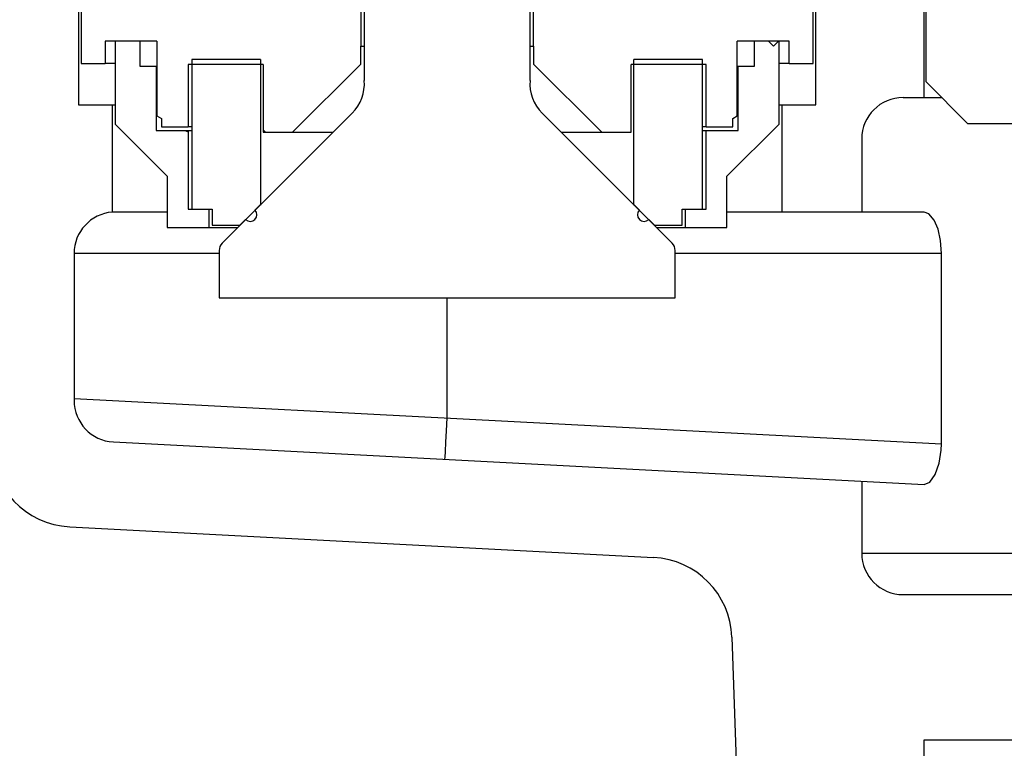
# Model space of a CAD drawing. Extents: x -169 to 2224, y 0 to 2796.
# Tile 266 of 530: x 1601.66 to 1604.63, y 969.76 to 971.96. Entities that reach past the tile are written whole.
import ezdxf

# ---------------------------------------------------------------- set-up
doc = ezdxf.new("R2010")
doc.units = 0
doc.header["$MEASUREMENT"] = 0
doc.header["$PDSIZE"] = 1
doc.layers.get('DEFPOINTS').update_dxf_attribs({"linetype": 'CONTINUOUS'})
doc.layers.add('DIM', color=3, linetype='CONTINUOUS')
doc.layers.add('SPILL-BUCKET', color=1, linetype='CONTINUOUS')
doc.styles.add('SIMPLEX', font='simplex')
doc.dimstyles.new('DIM64', dxfattribs={"dimscale": 64, "dimtxt": 0.09375, "dimasz": 0.09375, "dimexe": 0.0625, "dimexo": 0.0625, "dimgap": 0.046875, "dimtad": 1, "dimdec": 4, "dimzin": 3, "dimdsep": 46, "dimlunit": 4, "dimtxsty": 'SIMPLEX', "dimcen": 0, "dimclrd": 256, "dimclre": 256, "dimclrt": 256, "dimadec": 0, "dimazin": 0, "dimtfac": 1, "dimtdec": 4, "dimtmove": 0, "dimatfit": 3, "dimfxl": 1, "dimfrac": 2, "dimtolj": 1, "dimtzin": 0, "dimarcsym": 0})

# ---------------------------------------------------------------- blocks, each defined once
blk = doc.blocks.new('*D48')
at = {"layer": 'DEFPOINTS', "color": 0, "transparency": 16777216}
for p in [(2031.7725, 978.296), (1368.5472, 978.0147), (2031.7725, 700.5233)]:
    blk.add_point(p, dxfattribs=at)
at = {"layer": 'DIM', "lineweight": -2, "transparency": 16777216}
for p, q in [((2031.7725, 974.296), (2031.7725, 696.5233)), ((1368.5472, 974.0147), (1368.5472, 696.5233)), ((1374.5472, 700.5233), (2025.7725, 700.5233))]:
    blk.add_line(p, q, dxfattribs=at)
at = {"layer": 'DIM', "transparency": 16777216}
for points in [[(1374.5472, 701.5233), (1374.5472, 699.5233), (1368.5472, 700.5233)], [(2025.7725, 701.5233), (2025.7725, 699.5233), (2031.7725, 700.5233)]]:
    blk.add_solid(points, dxfattribs=at)
at = {"layer": 'DIM', "transparency": 16777216, "insert": (1700.1599, 708.0947), "char_height": 6, "attachment_point": 5, "style": 'SIMPLEX'}
blk.add_mtext('\\A1;55\'-3 1/4" (F.V. TANK SLAB)', dxfattribs=at)

msp = doc.modelspace()

# ---------------------------------------------------------------- linework, layer by layer
at = {"layer": 'SPILL-BUCKET', "color": 7, "linetype": 'Continuous'}
for p, q in [((1602.69982, 973.28267), (1602.69982, 971.7722)), ((1603.19948, 971.7722), (1603.19948, 973.28267)), ((1602.66366, 971.67358), (1602.27177, 971.28169)), ((1603.62753, 971.28169), (1603.23564, 971.67358)), ((1602.26262, 971.25961), (1602.26262, 971.1164)), ((1603.63668, 971.1164), (1603.63668, 971.25961)), ((1602.26262, 971.1164), (1603.63668, 971.1164))]:
    msp.add_line(p, q, dxfattribs=at)
at = {"layer": 'SPILL-BUCKET', "linetype": 'Continuous'}
for p, q in [((1604.38617, 972.51953), (1604.38617, 971.72083)), ((1604.39266, 971.7678), (1604.39266, 972.08009)), ((1601.83891, 972.01129), (1601.83891, 971.699)), ((1604.06039, 971.699), (1604.06039, 972.01129)), ((1604.39266, 971.7678), (1604.51758, 971.64289)), ((1604.32371, 971.72083), (1604.38617, 971.72083)), ((1604.38617, 971.72083), (1604.39213, 971.72083)), ((1604.39213, 971.72083), (1604.41, 971.72083)), ((1604.41, 971.72083), (1604.43968, 971.72083)), ((1601.83891, 971.699), (1601.94034, 971.699)), ((1601.94034, 971.699), (1601.94259, 971.699)), ((1601.94034, 971.699), (1601.94034, 971.37525)), ((1601.94259, 971.699), (1601.94934, 971.699)), ((1603.94998, 971.699), (1603.95671, 971.699)), ((1603.95671, 971.699), (1603.95896, 971.699)), ((1603.95896, 971.37566), (1603.95896, 971.699)), ((1603.95896, 971.699), (1604.06039, 971.699)), ((1604.51758, 971.64289), (1604.68887, 971.64289)), ((1604.1988, 971.59592), (1604.1988, 971.37566)), ((1601.94717, 971.37525), (1601.94034, 971.37525)), ((1601.96756, 971.37525), (1601.94717, 971.37525)), ((1602.00124, 971.37525), (1601.96756, 971.37525)), ((1602.04775, 971.37525), (1602.00124, 971.37525)), ((1604.38693, 971.37566), (1603.79285, 971.37566)), ((1604.4016, 971.37011), (1604.38693, 971.37566)), ((1604.41698, 971.35153), (1604.4016, 971.37011)), ((1604.42882, 971.32382), (1604.41698, 971.35153)), ((1604.43652, 971.28949), (1604.42882, 971.32382)), ((1604.43927, 971.25074), (1604.43652, 971.28949)), ((1602.26262, 971.25074), (1601.82542, 971.25074)), ((1601.82542, 971.25074), (1601.82542, 970.80716)), ((1604.43927, 971.25074), (1603.63669, 971.25074)), ((1604.43927, 970.67672), (1604.43927, 971.25074)), ((1602.94965, 970.75479), (1602.94965, 971.11639)), ((1601.82542, 970.81371), (1604.43927, 970.67672)), ((1602.94763, 970.71625), (1602.94965, 970.75479)), ((1602.94581, 970.68147), (1602.94763, 970.71625)), ((1601.9438, 970.68242), (1604.38693, 970.55438)), ((1602.94436, 970.65387), (1602.94581, 970.68147)), ((1604.4386, 970.65746), (1604.43927, 970.67672)), ((1602.94343, 970.63616), (1602.94436, 970.65387)), ((1604.43273, 970.61815), (1604.4386, 970.65746)), ((1602.94311, 970.63005), (1602.94343, 970.63616)), ((1604.42071, 970.58382), (1604.43273, 970.61815)), ((1604.40444, 970.56138), (1604.42071, 970.58382)), ((1604.1988, 970.56424), (1604.1988, 970.34677)), ((1604.38693, 970.55438), (1604.40444, 970.56138)), ((1604.1988, 970.34677), (1605.47554, 970.34677)), ((1604.32371, 970.22186), (1605.72689, 970.22186))]:
    msp.add_line(p, q, dxfattribs=at)
at = {"layer": 'SPILL-BUCKET', "color": 1, "linetype": 'Continuous'}
for p, q in [((1602.68983, 972.32057), (1602.68983, 971.87588)), ((1603.20947, 971.87588), (1603.20947, 972.32057)), ((1601.84665, 972.00579), (1601.84665, 971.82391)), ((1604.05265, 971.82391), (1604.05265, 972.00579)), ((1601.91911, 971.89087), (1601.91911, 971.82391)), ((1601.95108, 971.89087), (1601.91911, 971.89087)), ((1602.02328, 971.89087), (1601.94933, 971.89087)), ((1601.94933, 971.89087), (1601.94933, 971.64104)), ((1602.07525, 971.89087), (1601.98106, 971.89087)), ((1602.02328, 971.89087), (1602.02328, 971.81592)), ((1602.07525, 971.89087), (1602.07525, 971.6661)), ((1603.91824, 971.89087), (1603.82405, 971.89087)), ((1603.82405, 971.6661), (1603.82405, 971.89087)), ((1603.87602, 971.81592), (1603.87602, 971.89087)), ((1603.94997, 971.89087), (1603.87602, 971.89087)), ((1603.91824, 971.89087), (1603.93323, 971.87588)), ((1603.93323, 971.87588), (1603.94822, 971.89087)), ((1603.9802, 971.89087), (1603.94822, 971.89087)), ((1603.94997, 971.64104), (1603.94997, 971.89087)), ((1603.9802, 971.82391), (1603.9802, 971.89087)), ((1602.68983, 971.82192), (1602.68983, 971.87588)), ((1602.68983, 971.87588), (1602.69234, 971.87588)), ((1602.69234, 971.87588), (1602.69982, 971.87588)), ((1603.19948, 971.87588), (1603.20696, 971.87588)), ((1603.20696, 971.87588), (1603.20947, 971.87588)), ((1603.20947, 971.87588), (1603.20947, 971.82192)), ((1602.38754, 971.83591), (1602.18018, 971.83591)), ((1602.18018, 971.83591), (1602.18018, 971.38422)), ((1602.38754, 971.83591), (1602.38754, 971.3987)), ((1603.51177, 971.3987), (1603.51177, 971.83591)), ((1603.71912, 971.83591), (1603.51177, 971.83591)), ((1603.71912, 971.38422), (1603.71912, 971.83591)), ((1601.84665, 971.82391), (1601.91911, 971.82391)), ((1601.92669, 971.82391), (1601.91911, 971.82391)), ((1601.94933, 971.82391), (1601.92669, 971.82391)), ((1602.02328, 971.81592), (1602.07275, 971.81592)), ((1602.07275, 971.81592), (1602.07338, 971.81592)), ((1602.07275, 971.81592), (1602.07275, 971.62105)), ((1602.07338, 971.81592), (1602.07525, 971.81592)), ((1602.39553, 971.82091), (1602.16918, 971.82091)), ((1602.16918, 971.82091), (1602.16918, 971.63304)), ((1602.39553, 971.82091), (1602.39553, 971.61606)), ((1602.48397, 971.61606), (1602.68983, 971.82192)), ((1603.20947, 971.82192), (1603.41533, 971.61606)), ((1603.50377, 971.61606), (1603.50377, 971.82091)), ((1603.73012, 971.82091), (1603.50377, 971.82091)), ((1603.73012, 971.63304), (1603.73012, 971.82091)), ((1603.82405, 971.81592), (1603.82593, 971.81592)), ((1603.82593, 971.81592), (1603.82655, 971.81592)), ((1603.82655, 971.81592), (1603.87602, 971.81592)), ((1603.82655, 971.62105), (1603.82655, 971.81592)), ((1603.97261, 971.82391), (1603.94995, 971.82391)), ((1603.9802, 971.82391), (1603.97261, 971.82391)), ((1603.9802, 971.82391), (1604.05265, 971.82391)), ((1602.07525, 971.6661), (1602.08924, 971.65803)), ((1602.08924, 971.65803), (1602.08924, 971.63304)), ((1603.81006, 971.65803), (1603.82405, 971.6661)), ((1603.81006, 971.63304), (1603.81006, 971.65803)), ((1601.94933, 971.64104), (1602.10648, 971.4839)), ((1602.07275, 971.62105), (1602.16918, 971.62105)), ((1602.08924, 971.63304), (1602.16918, 971.63304)), ((1602.15955, 971.62105), (1602.16918, 971.61755)), ((1602.17193, 971.63304), (1602.16918, 971.63304)), ((1602.16918, 971.62105), (1602.17194, 971.62105)), ((1602.16918, 971.62105), (1602.16918, 971.38422)), ((1602.18017, 971.63304), (1602.17193, 971.63304)), ((1602.17194, 971.62105), (1602.18018, 971.62105)), ((1602.39553, 971.62304), (1602.40251, 971.61606)), ((1603.72736, 971.63304), (1603.71912, 971.63304)), ((1603.71913, 971.62105), (1603.72737, 971.62105)), ((1603.73012, 971.63304), (1603.72736, 971.63304)), ((1603.72737, 971.62105), (1603.73012, 971.62105)), ((1603.73012, 971.63304), (1603.81006, 971.63304)), ((1603.73012, 971.38422), (1603.73012, 971.62105)), ((1603.73012, 971.62105), (1603.82655, 971.62105)), ((1603.79282, 971.4839), (1603.94997, 971.64104)), ((1602.39553, 971.61606), (1602.48397, 971.61606)), ((1602.45391, 971.61606), (1602.47189, 971.61606)), ((1602.47189, 971.61606), (1602.50395, 971.61606)), ((1602.50395, 971.61606), (1602.54914, 971.61606)), ((1602.54914, 971.61606), (1602.60613, 971.61606)), ((1603.29316, 971.61606), (1603.50377, 971.61606)), ((1602.10648, 971.4839), (1602.10648, 971.32875)), ((1603.79282, 971.32875), (1603.79282, 971.4839)), ((1602.16918, 971.38422), (1602.23114, 971.38422)), ((1602.18018, 971.38422), (1602.24113, 971.38422)), ((1602.23114, 971.38422), (1602.23114, 971.32875)), ((1602.24113, 971.38422), (1602.24113, 971.33625)), ((1602.37044, 971.38161), (1602.38754, 971.3987)), ((1602.38754, 971.3987), (1602.38785, 971.3987)), ((1602.38785, 971.3987), (1602.38879, 971.3987)), ((1603.51052, 971.3987), (1603.51145, 971.3987)), ((1603.51145, 971.3987), (1603.51177, 971.3987)), ((1603.51177, 971.3987), (1603.52886, 971.38161)), ((1603.65817, 971.33625), (1603.65817, 971.38422)), ((1603.65817, 971.38422), (1603.71912, 971.38422)), ((1603.66816, 971.38422), (1603.73012, 971.38422)), ((1603.66816, 971.32875), (1603.66816, 971.38422)), ((1602.10647, 971.37525), (1602.04775, 971.37525)), ((1602.32508, 971.33625), (1602.34217, 971.35334)), ((1602.37044, 971.38161), (1602.37075, 971.38161)), ((1602.37075, 971.38161), (1602.37169, 971.38161)), ((1603.52761, 971.38161), (1603.52855, 971.38161)), ((1603.52855, 971.38161), (1603.52886, 971.38161)), ((1603.55713, 971.35334), (1603.57422, 971.33625)), ((1602.10648, 971.32875), (1602.23114, 971.32875)), ((1602.23114, 971.32875), (1602.24107, 971.32875)), ((1602.24107, 971.32875), (1602.27058, 971.32875)), ((1602.24113, 971.33625), (1602.32508, 971.33625)), ((1602.27058, 971.32875), (1602.31886, 971.32875)), ((1602.32539, 971.33625), (1602.32508, 971.33625)), ((1602.32633, 971.33625), (1602.32539, 971.33625)), ((1603.57391, 971.33625), (1603.57297, 971.33625)), ((1603.57422, 971.33625), (1603.57391, 971.33625)), ((1603.57422, 971.33625), (1603.65817, 971.33625)), ((1603.58047, 971.32875), (1603.62873, 971.32875)), ((1603.62873, 971.32875), (1603.65823, 971.32875)), ((1603.65823, 971.32875), (1603.66816, 971.32875)), ((1603.66816, 971.32875), (1603.79282, 971.32875)), ((1601.81234, 970.42639), (1603.57106, 970.33422)), ((1603.80766, 970.09345), (1603.91447, 967.03487)), ((1604.38617, 969.783), (1604.38617, 968.57539)), ((1604.93529, 969.783), (1604.38617, 969.783))]:
    msp.add_line(p, q, dxfattribs=at)
at = {"layer": 'SPILL-BUCKET', "color": 7, "linetype": 'Continuous'}
for centre, radius, start, end in [((1602.57533, 971.76191), 0.12491, 315, 4.72578), ((1603.32397, 971.76191), 0.12491, 175.27422, 225), ((1602.29385, 971.25961), 0.03123, 135, 180), ((1603.60545, 971.25961), 0.03123, 0, 45)]:
    msp.add_arc(centre, radius, start, end, dxfattribs=at)
at = {"layer": 'SPILL-BUCKET', "linetype": 'Continuous'}
for centre, start, end in [((1604.32371, 971.59592), 90, 180), ((1601.95033, 971.25074), 94.58857, 180), ((1601.95033, 970.80716), 180, 267), ((1604.32371, 970.34677), 180, 270)]:
    msp.add_arc(centre, 0.12491, start, end, dxfattribs=at)
at = {"layer": 'SPILL-BUCKET', "color": 1, "linetype": 'Continuous'}
for centre, radius, start, end in [((1602.35631, 971.36748), 0.01999, 225, 45), ((1603.543, 971.36748), 0.01999, 135, 315), ((1601.82542, 970.67588), 0.24983, 180, 267), ((1603.55798, 970.08473), 0.24983, 2, 87)]:
    msp.add_arc(centre, radius, start, end, dxfattribs=at)

# ---------------------------------------------------------------- dimensions: what is measured, and where the dimension line sits
at = {"layer": 'DIM'}
dim = msp.add_linear_dim(base=(2031.77254, 700.52328), p1=(1368.54722, 978.01471), p2=(2031.77254, 978.29596), angle=0, text='<> (F.V. TANK SLAB)', dimstyle='DIM64', dxfattribs=at)
dim.commit()
dim.dimension.update_dxf_attribs({"geometry": '*D48', "text_midpoint": (1700.15988, 708.09471)})

doc.saveas('drawing.dxf')
